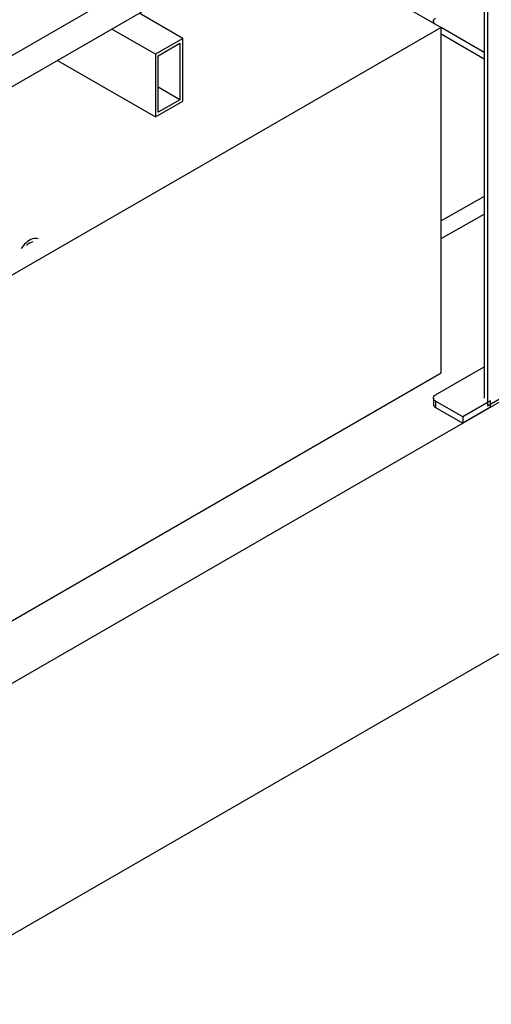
# Model space of a CAD drawing. Header units: millimetres. Extents: x 0 to 841, y 0 to 594.
# Tile 260 of 263: x 782 to 806, y 350 to 402. Entities that reach past the tile are written whole.
import ezdxf

# ---------------------------------------------------------------- set-up
doc = ezdxf.new("R2010")
doc.units = ezdxf.units.MM
doc.layers.add('TRAIT-FORT', color=4, linetype='Continuous', lineweight=25)

msp = doc.modelspace()

# ---------------------------------------------------------------- linework, layer by layer
at = {"layer": 'TRAIT-FORT', "color": 4, "linetype": 'Continuous', "lineweight": 25}
for p, q in [((805.893, 409.282), (805.893, 381.896)), ((806.063, 409.31), (806.063, 381.499)), ((795.159, 406.066), (803.645, 401.167)), ((772.532, 394.637), (789.503, 404.434)), ((789.503, 402.801), (772.532, 393.004)), ((790.21, 400.597), (787.947, 401.903)), ((803.245, 401.49), (803.245, 401.398)), ((803.645, 401.167), (775.361, 384.839)), ((788.796, 399.78), (786.533, 401.087)), ((803.645, 383.203), (803.645, 401.167)), ((805.893, 399.865), (803.645, 401.163)), ((790.21, 400.597), (788.796, 399.78)), ((788.937, 399.698), (790.069, 400.352)), ((790.069, 400.352), (790.069, 397.412)), ((790.21, 397.33), (790.21, 400.597)), ((803.645, 400.836), (805.893, 399.539)), ((783.704, 399.453), (788.796, 396.514)), ((788.796, 399.78), (788.796, 396.514)), ((788.937, 396.759), (788.937, 399.698)), ((790.069, 397.412), (788.937, 398.065)), ((788.796, 396.514), (790.21, 397.33)), ((790.069, 397.412), (788.937, 396.759)), ((805.893, 392.384), (803.645, 391.11)), ((823.444, 391.366), (721.62, 332.585)), ((803.645, 390.191), (805.893, 391.465)), ((803.362, 382.059), (805.893, 383.52)), ((775.361, 366.875), (803.645, 383.203)), ((806.063, 381.499), (806.883, 381.972)), ((803.245, 381.896), (803.245, 381.569)), ((804.776, 380.916), (803.362, 381.733)), ((803.362, 381.733), (803.362, 381.406)), ((803.362, 381.406), (804.776, 380.59)), ((806.218, 381.749), (804.776, 380.916)), ((806.218, 381.422), (804.776, 380.59)), ((806.218, 381.422), (806.218, 381.749)), ((804.776, 380.916), (804.776, 380.59)), ((721.62, 319.52), (823.444, 378.302))]:
    msp.add_line(p, q, dxfattribs=at)
at = {"layer": 'TRAIT-FORT', "color": 4, "linetype": 'Continuous', "lineweight": 25, "flags": 128}
for points in [[(803.321, 401.354), (803.312, 401.361), (803.275, 401.401), (803.252, 401.445), (803.245, 401.49), (803.252, 401.535), (803.275, 401.578), (803.312, 401.618), (803.362, 401.653)], [(782.696, 390.183), (782.632, 390.199), (782.558, 390.203), (782.481, 390.195), (782.4, 390.174), (782.317, 390.14), (782.233, 390.095), (782.15, 390.038), (782.068, 389.971), (781.989, 389.894), (781.913, 389.809), (781.842, 389.716), (781.812, 389.673)], [(803.362, 381.733), (803.312, 381.768), (803.275, 381.808), (803.252, 381.851), (803.245, 381.896), (803.252, 381.941), (803.275, 381.984), (803.312, 382.024), (803.362, 382.059)]]:
    msp.add_lwpolyline(points, dxfattribs=at)
at = {"layer": 'TRAIT-FORT', "color": 4, "linetype": 'Continuous', "lineweight": 25}
for centre, radius, start, end in [((782.633, 389.272), 0.782, 105.5784, 134.4162), ((803.445, 381.589), 0.201, 185.6948, 245.6253)]:
    msp.add_arc(centre, radius, start, end, dxfattribs=at)

doc.saveas('drawing.dxf')
